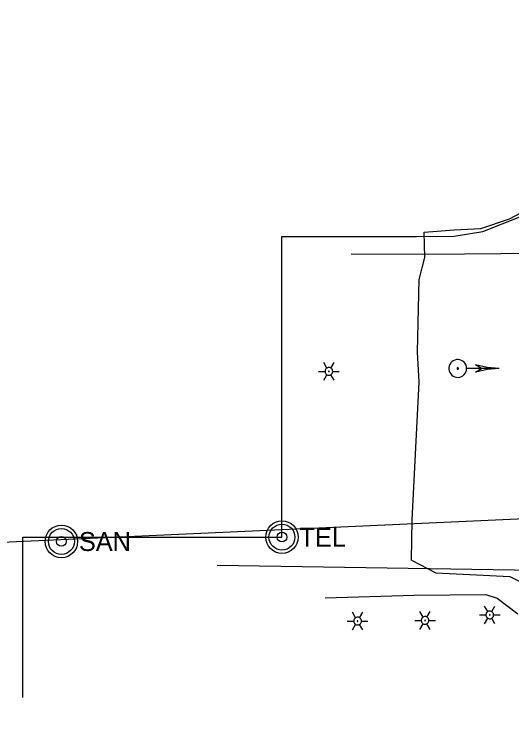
# Model space of a CAD drawing. Extents: x 600849 to 606371, y 330010 to 403088.
# Drawn here: x 601517 to 601701.1, y 402135.2 to 402400 of the extents above; entities that cross this region are included whole.
import ezdxf

# ---------------------------------------------------------------- set-up
doc = ezdxf.new("R2010")
doc.units = 0
for name, color, linetype in [('E_LTG', 7, 'Continuous'), ('E_SIG', 7, 'Continuous'), ('E_UTL_E_UG', 7, 'Continuous'), ('E_UTL_G_UG', 7, 'Continuous'), ('E_UTL_SAN', 7, 'Continuous'), ('E_UTL_T_MH', 7, 'Continuous'), ('E_UTL_T_UG', 7, 'Continuous'), ('E_UTL_TV_UG', 7, 'Continuous'), ('E_UTL_W_UG', 7, 'Continuous')]:
    doc.layers.add(name, color=color, linetype=linetype)

msp = doc.modelspace()

# ---------------------------------------------------------------- linework, layer by layer
at = {"layer": 'E_LTG'}
for points in [[(601632.69, 402269.27), (601631.5, 402271.33)], [(601634.12, 402269.27), (601635.31, 402271.33)], [(601629.59, 402268.03), (601631.98, 402268.03)], [(601634.83, 402268.03), (601634.81, 402268.3), (601634.73, 402268.56), (601634.61, 402268.81), (601634.44, 402269.02), (601634.23, 402269.2), (601634, 402269.33), (601633.74, 402269.42), (601633.47, 402269.46), (601633.2, 402269.45), (601632.94, 402269.38), (601632.69, 402269.27), (601632.47, 402269.11), (601632.28, 402268.92), (601632.14, 402268.69), (601632.03, 402268.44), (601631.98, 402268.17), (601631.98, 402267.9), (601632.03, 402267.63), (601632.14, 402267.38), (601632.28, 402267.15), (601632.47, 402266.95), (601632.69, 402266.8), (601632.94, 402266.68), (601633.2, 402266.62), (601633.47, 402266.61), (601633.74, 402266.64), (601634, 402266.73), (601634.23, 402266.87), (601634.44, 402267.05), (601634.61, 402267.26), (601634.73, 402267.5), (601634.81, 402267.76), (601634.83, 402268.03)], [(601634.83, 402268.03), (601634.81, 402268.3), (601634.73, 402268.56), (601634.61, 402268.81), (601634.44, 402269.02), (601634.23, 402269.2), (601634, 402269.33), (601633.74, 402269.42), (601633.47, 402269.46), (601633.2, 402269.45), (601632.94, 402269.38), (601632.69, 402269.27), (601632.47, 402269.11), (601632.28, 402268.92), (601632.14, 402268.69), (601632.03, 402268.44), (601631.98, 402268.17), (601631.98, 402267.9), (601632.03, 402267.63), (601632.14, 402267.38), (601632.28, 402267.15), (601632.47, 402266.95), (601632.69, 402266.8), (601632.94, 402266.68), (601633.2, 402266.62), (601633.47, 402266.61), (601633.74, 402266.64), (601634, 402266.73), (601634.23, 402266.87), (601634.44, 402267.05), (601634.61, 402267.26), (601634.73, 402267.5), (601634.81, 402267.76), (601634.83, 402268.03)], [(601634.83, 402268.03), (601634.81, 402268.3), (601634.73, 402268.56), (601634.61, 402268.81), (601634.44, 402269.02), (601634.23, 402269.2), (601634, 402269.33), (601633.74, 402269.42), (601633.47, 402269.46), (601633.2, 402269.45), (601632.94, 402269.38), (601632.69, 402269.27), (601632.47, 402269.11), (601632.28, 402268.92), (601632.14, 402268.69), (601632.03, 402268.44), (601631.98, 402268.17), (601631.98, 402267.9), (601632.03, 402267.63), (601632.14, 402267.38), (601632.28, 402267.15), (601632.47, 402266.95), (601632.69, 402266.8), (601632.94, 402266.68), (601633.2, 402266.62), (601633.47, 402266.61), (601633.74, 402266.64), (601634, 402266.73), (601634.23, 402266.87), (601634.44, 402267.05), (601634.61, 402267.26), (601634.73, 402267.5), (601634.81, 402267.76), (601634.83, 402268.03)], [(601633.52, 402268.03), (601633.52, 402268.06), (601633.52, 402268.08), (601633.51, 402268.1), (601633.49, 402268.12), (601633.47, 402268.13), (601633.45, 402268.14), (601633.43, 402268.15), (601633.41, 402268.15), (601633.39, 402268.15), (601633.37, 402268.15), (601633.35, 402268.14), (601633.33, 402268.12), (601633.31, 402268.11), (601633.3, 402268.09), (601633.29, 402268.07), (601633.29, 402268.04), (601633.29, 402268.02), (601633.29, 402268), (601633.3, 402267.98), (601633.31, 402267.96), (601633.33, 402267.94), (601633.35, 402267.93), (601633.37, 402267.92), (601633.39, 402267.92), (601633.41, 402267.91), (601633.43, 402267.92), (601633.45, 402267.93), (601633.47, 402267.94), (601633.49, 402267.95), (601633.51, 402267.97), (601633.52, 402267.99), (601633.52, 402268.01), (601633.52, 402268.03)], [(601634.83, 402268.03), (601637.22, 402268.03)], [(601631.5, 402264.73), (601632.69, 402266.8)], [(601635.31, 402264.73), (601634.12, 402266.8)], [(601692.23, 402179.24), (601691.04, 402181.3)], [(601693.66, 402179.24), (601694.85, 402181.3)], [(601643.32, 402176.98), (601642.13, 402179.04)], [(601644.75, 402176.98), (601645.94, 402179.04)], [(601668.29, 402177.22), (601667.09, 402179.28)], [(601669.71, 402177.22), (601670.9, 402179.28)], [(601689.13, 402178), (601691.51, 402178)], [(601694.37, 402178), (601694.34, 402178.27), (601694.27, 402178.53), (601694.14, 402178.78), (601693.98, 402178.99), (601693.77, 402179.17), (601693.54, 402179.3), (601693.28, 402179.39), (601693.01, 402179.43), (601692.74, 402179.42), (601692.47, 402179.35), (601692.23, 402179.24), (601692.01, 402179.08), (601691.82, 402178.89), (601691.67, 402178.66), (601691.57, 402178.41), (601691.52, 402178.14), (601691.52, 402177.87), (601691.57, 402177.6), (601691.67, 402177.35), (601691.82, 402177.12), (601692.01, 402176.92), (601692.23, 402176.77), (601692.47, 402176.65), (601692.74, 402176.59), (601693.01, 402176.58), (601693.28, 402176.61), (601693.54, 402176.7), (601693.77, 402176.84), (601693.98, 402177.02), (601694.14, 402177.23), (601694.27, 402177.47), (601694.34, 402177.73), (601694.37, 402178)], [(601694.37, 402178), (601694.34, 402178.27), (601694.27, 402178.53), (601694.14, 402178.78), (601693.98, 402178.99), (601693.77, 402179.17), (601693.54, 402179.3), (601693.28, 402179.39), (601693.01, 402179.43), (601692.74, 402179.42), (601692.47, 402179.35), (601692.23, 402179.24), (601692.01, 402179.08), (601691.82, 402178.89), (601691.67, 402178.66), (601691.57, 402178.41), (601691.52, 402178.14), (601691.52, 402177.87), (601691.57, 402177.6), (601691.67, 402177.35), (601691.82, 402177.12), (601692.01, 402176.92), (601692.23, 402176.77), (601692.47, 402176.65), (601692.74, 402176.59), (601693.01, 402176.58), (601693.28, 402176.61), (601693.54, 402176.7), (601693.77, 402176.84), (601693.98, 402177.02), (601694.14, 402177.23), (601694.27, 402177.47), (601694.34, 402177.73), (601694.37, 402178)], [(601694.37, 402178), (601694.34, 402178.27), (601694.27, 402178.53), (601694.14, 402178.78), (601693.98, 402178.99), (601693.77, 402179.17), (601693.54, 402179.3), (601693.28, 402179.39), (601693.01, 402179.43), (601692.74, 402179.42), (601692.47, 402179.35), (601692.23, 402179.24), (601692.01, 402179.08), (601691.82, 402178.89), (601691.67, 402178.66), (601691.57, 402178.41), (601691.52, 402178.14), (601691.52, 402177.87), (601691.57, 402177.6), (601691.67, 402177.35), (601691.82, 402177.12), (601692.01, 402176.92), (601692.23, 402176.77), (601692.47, 402176.65), (601692.74, 402176.59), (601693.01, 402176.58), (601693.28, 402176.61), (601693.54, 402176.7), (601693.77, 402176.84), (601693.98, 402177.02), (601694.14, 402177.23), (601694.27, 402177.47), (601694.34, 402177.73), (601694.37, 402178)], [(601693.06, 402178), (601693.06, 402178.03), (601693.05, 402178.05), (601693.04, 402178.07), (601693.03, 402178.09), (601693.01, 402178.1), (601692.99, 402178.11), (601692.97, 402178.12), (601692.95, 402178.12), (601692.92, 402178.12), (601692.9, 402178.12), (601692.88, 402178.11), (601692.86, 402178.09), (601692.85, 402178.08), (601692.84, 402178.06), (601692.83, 402178.04), (601692.82, 402178.01), (601692.82, 402177.99), (601692.83, 402177.97), (601692.84, 402177.95), (601692.85, 402177.93), (601692.86, 402177.91), (601692.88, 402177.9), (601692.9, 402177.89), (601692.92, 402177.89), (601692.95, 402177.88), (601692.97, 402177.89), (601692.99, 402177.9), (601693.01, 402177.91), (601693.03, 402177.92), (601693.04, 402177.94), (601693.05, 402177.96), (601693.06, 402177.98), (601693.06, 402178)], [(601694.37, 402178), (601696.75, 402178)], [(601640.22, 402175.74), (601642.6, 402175.74)], [(601645.46, 402175.74), (601645.43, 402176.01), (601645.36, 402176.27), (601645.23, 402176.51), (601645.07, 402176.73), (601644.86, 402176.9), (601644.63, 402177.04), (601644.37, 402177.13), (601644.1, 402177.17), (601643.83, 402177.16), (601643.56, 402177.09), (601643.32, 402176.98), (601643.1, 402176.82), (601642.91, 402176.62), (601642.76, 402176.4), (601642.66, 402176.14), (601642.61, 402175.88), (601642.61, 402175.6), (601642.66, 402175.34), (601642.76, 402175.09), (601642.91, 402174.86), (601643.1, 402174.66), (601643.32, 402174.5), (601643.56, 402174.39), (601643.83, 402174.33), (601644.1, 402174.31), (601644.37, 402174.35), (601644.63, 402174.44), (601644.86, 402174.58), (601645.07, 402174.75), (601645.23, 402174.97), (601645.36, 402175.21), (601645.43, 402175.47), (601645.46, 402175.74)], [(601645.46, 402175.74), (601645.43, 402176.01), (601645.36, 402176.27), (601645.23, 402176.51), (601645.07, 402176.73), (601644.86, 402176.9), (601644.63, 402177.04), (601644.37, 402177.13), (601644.1, 402177.17), (601643.83, 402177.16), (601643.56, 402177.09), (601643.32, 402176.98), (601643.1, 402176.82), (601642.91, 402176.62), (601642.76, 402176.4), (601642.66, 402176.14), (601642.61, 402175.88), (601642.61, 402175.6), (601642.66, 402175.34), (601642.76, 402175.09), (601642.91, 402174.86), (601643.1, 402174.66), (601643.32, 402174.5), (601643.56, 402174.39), (601643.83, 402174.33), (601644.1, 402174.31), (601644.37, 402174.35), (601644.63, 402174.44), (601644.86, 402174.58), (601645.07, 402174.75), (601645.23, 402174.97), (601645.36, 402175.21), (601645.43, 402175.47), (601645.46, 402175.74)], [(601645.46, 402175.74), (601645.43, 402176.01), (601645.36, 402176.27), (601645.23, 402176.51), (601645.07, 402176.73), (601644.86, 402176.9), (601644.63, 402177.04), (601644.37, 402177.13), (601644.1, 402177.17), (601643.83, 402177.16), (601643.56, 402177.09), (601643.32, 402176.98), (601643.1, 402176.82), (601642.91, 402176.62), (601642.76, 402176.4), (601642.66, 402176.14), (601642.61, 402175.88), (601642.61, 402175.6), (601642.66, 402175.34), (601642.76, 402175.09), (601642.91, 402174.86), (601643.1, 402174.66), (601643.32, 402174.5), (601643.56, 402174.39), (601643.83, 402174.33), (601644.1, 402174.31), (601644.37, 402174.35), (601644.63, 402174.44), (601644.86, 402174.58), (601645.07, 402174.75), (601645.23, 402174.97), (601645.36, 402175.21), (601645.43, 402175.47), (601645.46, 402175.74)], [(601644.15, 402175.74), (601644.15, 402175.76), (601644.14, 402175.78), (601644.13, 402175.81), (601644.12, 402175.82), (601644.1, 402175.84), (601644.08, 402175.85), (601644.06, 402175.86), (601644.04, 402175.86), (601644.01, 402175.86), (601643.99, 402175.85), (601643.97, 402175.84), (601643.95, 402175.83), (601643.94, 402175.81), (601643.93, 402175.8), (601643.92, 402175.77), (601643.91, 402175.75), (601643.91, 402175.73), (601643.92, 402175.71), (601643.93, 402175.69), (601643.94, 402175.67), (601643.95, 402175.65), (601643.97, 402175.64), (601643.99, 402175.63), (601644.01, 402175.62), (601644.04, 402175.62), (601644.06, 402175.62), (601644.08, 402175.63), (601644.1, 402175.64), (601644.12, 402175.66), (601644.13, 402175.68), (601644.14, 402175.7), (601644.15, 402175.72), (601644.15, 402175.74)], [(601645.46, 402175.74), (601647.84, 402175.74)], [(601665.19, 402175.98), (601667.57, 402175.98)], [(601670.43, 402175.98), (601670.4, 402176.25), (601670.33, 402176.51), (601670.2, 402176.76), (601670.03, 402176.97), (601669.83, 402177.15), (601669.59, 402177.28), (601669.34, 402177.37), (601669.07, 402177.41), (601668.8, 402177.4), (601668.53, 402177.33), (601668.29, 402177.22), (601668.06, 402177.06), (601667.88, 402176.87), (601667.73, 402176.64), (601667.63, 402176.39), (601667.58, 402176.12), (601667.58, 402175.85), (601667.63, 402175.58), (601667.73, 402175.33), (601667.88, 402175.1), (601668.06, 402174.9), (601668.29, 402174.75), (601668.53, 402174.63), (601668.8, 402174.57), (601669.07, 402174.56), (601669.34, 402174.59), (601669.59, 402174.68), (601669.83, 402174.82), (601670.03, 402175), (601670.2, 402175.21), (601670.33, 402175.45), (601670.4, 402175.71), (601670.43, 402175.98)], [(601670.43, 402175.98), (601670.4, 402176.25), (601670.33, 402176.51), (601670.2, 402176.76), (601670.03, 402176.97), (601669.83, 402177.15), (601669.59, 402177.28), (601669.34, 402177.37), (601669.07, 402177.41), (601668.8, 402177.4), (601668.53, 402177.33), (601668.29, 402177.22), (601668.06, 402177.06), (601667.88, 402176.87), (601667.73, 402176.64), (601667.63, 402176.39), (601667.58, 402176.12), (601667.58, 402175.85), (601667.63, 402175.58), (601667.73, 402175.33), (601667.88, 402175.1), (601668.06, 402174.9), (601668.29, 402174.75), (601668.53, 402174.63), (601668.8, 402174.57), (601669.07, 402174.56), (601669.34, 402174.59), (601669.59, 402174.68), (601669.83, 402174.82), (601670.03, 402175), (601670.2, 402175.21), (601670.33, 402175.45), (601670.4, 402175.71), (601670.43, 402175.98)], [(601670.43, 402175.98), (601670.4, 402176.25), (601670.33, 402176.51), (601670.2, 402176.76), (601670.03, 402176.97), (601669.83, 402177.15), (601669.59, 402177.28), (601669.34, 402177.37), (601669.07, 402177.41), (601668.8, 402177.4), (601668.53, 402177.33), (601668.29, 402177.22), (601668.06, 402177.06), (601667.88, 402176.87), (601667.73, 402176.64), (601667.63, 402176.39), (601667.58, 402176.12), (601667.58, 402175.85), (601667.63, 402175.58), (601667.73, 402175.33), (601667.88, 402175.1), (601668.06, 402174.9), (601668.29, 402174.75), (601668.53, 402174.63), (601668.8, 402174.57), (601669.07, 402174.56), (601669.34, 402174.59), (601669.59, 402174.68), (601669.83, 402174.82), (601670.03, 402175), (601670.2, 402175.21), (601670.33, 402175.45), (601670.4, 402175.71), (601670.43, 402175.98)], [(601669.12, 402175.98), (601669.12, 402176.01), (601669.11, 402176.03), (601669.1, 402176.05), (601669.09, 402176.06), (601669.07, 402176.08), (601669.05, 402176.09), (601669.03, 402176.1), (601669.01, 402176.1), (601668.98, 402176.1), (601668.96, 402176.1), (601668.94, 402176.09), (601668.92, 402176.07), (601668.91, 402176.06), (601668.89, 402176.04), (601668.89, 402176.02), (601668.88, 402175.99), (601668.88, 402175.97), (601668.89, 402175.95), (601668.89, 402175.93), (601668.91, 402175.91), (601668.92, 402175.89), (601668.94, 402175.88), (601668.96, 402175.87), (601668.98, 402175.86), (601669.01, 402175.86), (601669.03, 402175.87), (601669.05, 402175.87), (601669.07, 402175.89), (601669.09, 402175.9), (601669.1, 402175.92), (601669.11, 402175.94), (601669.12, 402175.96), (601669.12, 402175.98)], [(601670.43, 402175.98), (601672.81, 402175.98)], [(601691.04, 402174.7), (601692.23, 402176.77)], [(601694.85, 402174.7), (601693.66, 402176.77)], [(601642.13, 402172.44), (601643.32, 402174.5)], [(601645.94, 402172.44), (601644.75, 402174.5)], [(601667.09, 402172.68), (601668.29, 402174.75)], [(601670.9, 402172.68), (601669.71, 402174.75)]]:
    msp.add_lwpolyline(points, dxfattribs=at)
at = {"layer": 'E_SIG'}
for points in [[(601684.38, 402269.1), (601684.32, 402269.72), (601684.15, 402270.32), (601683.86, 402270.88), (601683.47, 402271.37), (601683, 402271.78), (601682.46, 402272.1), (601681.86, 402272.3), (601681.24, 402272.39), (601680.61, 402272.36), (601680.01, 402272.21), (601679.43, 402271.95), (601678.92, 402271.59), (601678.49, 402271.14), (601678.15, 402270.61), (601677.92, 402270.03), (601677.8, 402269.41), (601677.8, 402268.78), (601677.92, 402268.17), (601678.15, 402267.58), (601678.49, 402267.06), (601678.92, 402266.6), (601679.43, 402266.24), (601680.01, 402265.98), (601680.61, 402265.83), (601681.24, 402265.8), (601681.86, 402265.89), (601682.46, 402266.09), (601683, 402266.41), (601683.47, 402266.82), (601683.86, 402267.31), (601684.15, 402267.87), (601684.32, 402268.47), (601684.38, 402269.1)], [(601681.34, 402269.1), (601681.33, 402269.14), (601681.32, 402269.19), (601681.3, 402269.23), (601681.27, 402269.27), (601681.23, 402269.3), (601681.19, 402269.33), (601681.14, 402269.34), (601681.1, 402269.35), (601681.05, 402269.35), (601681, 402269.33), (601680.96, 402269.31), (601680.92, 402269.29), (601680.89, 402269.25), (601680.86, 402269.21), (601680.84, 402269.17), (601680.83, 402269.12), (601680.83, 402269.07), (601680.84, 402269.02), (601680.86, 402268.98), (601680.89, 402268.94), (601680.92, 402268.9), (601680.96, 402268.88), (601681, 402268.86), (601681.05, 402268.85), (601681.1, 402268.84), (601681.14, 402268.85), (601681.19, 402268.87), (601681.23, 402268.89), (601681.27, 402268.92), (601681.3, 402268.96), (601681.32, 402269), (601681.33, 402269.05), (601681.34, 402269.1)], [(601696.48, 402269.09), (601684.44, 402269.09)], [(601696.48, 402269.1), (601692.03, 402269.44), (601687.68, 402270.47)], [(601696.48, 402269.1), (601692.03, 402268.75), (601687.68, 402267.72)], [(601689.89, 402269.09), (601687.69, 402270.47)], [(601687.69, 402267.72), (601689.89, 402269.09)]]:
    msp.add_lwpolyline(points, dxfattribs=at)
at = {"layer": 'E_UTL_E_UG'}
for points in [[(601663.93, 402198.26), (601664.28, 402213.15), (601666.81, 402264.01), (601666.22, 402275.31), (601666.76, 402301.93), (601668.9, 402310.17), (601668.65, 402319.53), (601679.73, 402320.34), (601689.59, 402320.78), (601700.26, 402324.41), (601706.57, 402327.69)], [(601663.93, 402198.26), (601672.95, 402193.55), (601685.56, 402192.98), (601700.42, 402192.23), (601720.92, 402181.98), (601726.98, 402177.88), (601737.54, 402171.61), (601744.25, 402160.8), (601751.05, 402142.39), (601751.68, 402135.41), (601753.74, 402135.23)], [(601632.01, 402184.35), (601665.03, 402185.29), (601691.53, 402185.55), (601695.66, 402184.19), (601703.39, 402178.47)]]:
    msp.add_lwpolyline(points, dxfattribs=at)
at = {"layer": 'E_UTL_G_UG'}
msp.add_lwpolyline([(601641.62, 402311.48), (601670.26, 402311.35), (601710.42, 402311.71), (601756.18, 402313.53), (601813.19, 402313.84), (601848.38, 402311.78), (601901.35, 402312.8), (601945.85, 402312.87), (601970.76, 402313.61)], dxfattribs=at)
at = {"layer": 'E_UTL_SAN'}
for radius in [6, 4.8, 1.8]:
    msp.add_circle((601534.44, 402205.17), radius, dxfattribs=at)
at = {"layer": 'E_UTL_T_MH'}
for radius in [6, 4.8, 1.8]:
    msp.add_circle((601616.05, 402206.77), radius, dxfattribs=at)
at = {"layer": 'E_UTL_T_UG'}
msp.add_lwpolyline([(601592.06, 402196.35), (601725.69, 402194.26), (602202.96, 402210.35)], dxfattribs=at)
at = {"layer": 'E_UTL_TV_UG'}
for points in [[(601616.05, 402317.9), (601665.84, 402317.9), (601679.72, 402317.99), (601690.36, 402319.77), (601704.01, 402325.14), (601715.03, 402328.76), (601734.58, 402344.85), (601744.26, 402357.41), (601744.6, 402377.69), (601744.82, 402398.71), (601742, 402454.97), (601740.26, 402491.54), (601739.06, 402521.88), (601738.49, 402542.77), (601737.15, 402571.35), (601728.06, 402572.05), (601726.73, 402572.48)], [(601520.23, 402147.55), (601520.23, 402206.77), (601616.05, 402206.77), (601616.05, 402317.9)]]:
    msp.add_lwpolyline(points, dxfattribs=at)
at = {"layer": 'E_UTL_W_UG'}
msp.add_lwpolyline([(601457.75, 402202.44), (601825.88, 402219.07)], dxfattribs=at)

# ---------------------------------------------------------------- texts
at = {"layer": 'E_UTL_SAN'}
msp.add_text('SAN', height=6.998, dxfattribs=at).set_placement((601540.92, 402201.64))
at = {"layer": 'E_UTL_T_MH'}
msp.add_text('TEL', height=6.998, dxfattribs=at).set_placement((601622.53, 402203.23))

doc.saveas('drawing.dxf')
